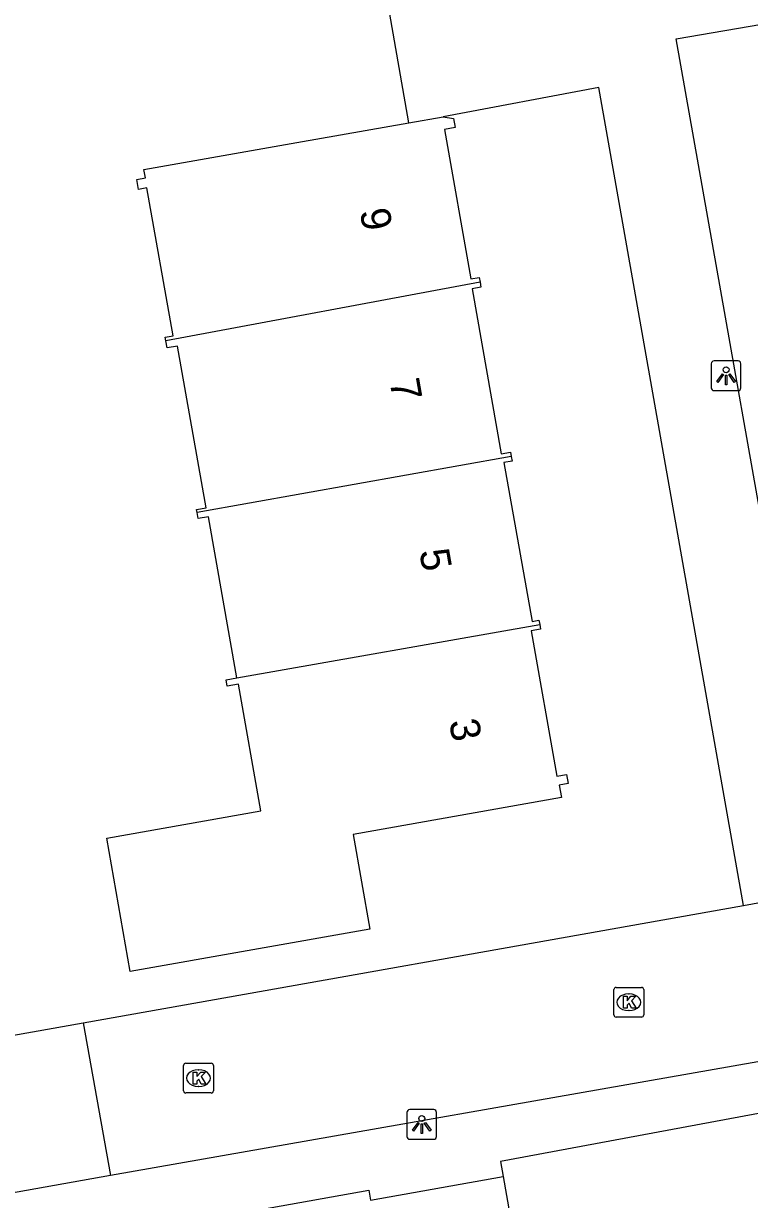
# Model space of a CAD drawing. Extents: x 157793 to 159380, y 380882 to 382313.
# Drawn here: x 158413.29 to 158437.69, y 381333.89 to 381373.42 of the extents above; entities that cross this region are included whole.
import ezdxf

# ---------------------------------------------------------------- set-up
doc = ezdxf.new("R2010")
doc.units = 0
for name, color, linetype in [('IMGEO_Kolk', 7, 'Continuous'), ('IMGEO_Lichtpunt', 7, 'Continuous'), ('IMGEO_Pand', 7, 'Continuous'), ('IMGEO_Pand_nummerreeks', 7, 'Continuous'), ('IMGEO_Rijbaan_lokaal_open', 7, 'Continuous'), ('IMGEO_Voetpad_open', 7, 'Continuous')]:
    doc.layers.add(name, color=color, linetype=linetype)

msp = doc.modelspace()

# ---------------------------------------------------------------- linework, layer by layer
at = {"layer": 'IMGEO_Kolk'}
for p, q in [((158433.209, 381341.022), (158434.061, 381341.022)), ((158433.134, 381340.096), (158433.134, 381340.948)), ((158433.622, 381340.802), (158433.647, 381340.802)), ((158434.135, 381340.948), (158434.135, 381340.096)), ((158433.645, 381340.242), (158433.62, 381340.242)), ((158434.061, 381340.022), (158433.209, 381340.022)), ((158418.669, 381337.546), (158418.669, 381338.398)), ((158418.744, 381338.472), (158419.596, 381338.472)), ((158419.157, 381338.252), (158419.182, 381338.252)), ((158419.67, 381338.398), (158419.67, 381337.546)), ((158419.596, 381337.472), (158418.744, 381337.472)), ((158419.18, 381337.692), (158419.155, 381337.692))]:
    msp.add_line(p, q, dxfattribs=at)
for points in [[(158433.209, 381341.022), (158434.061, 381341.022)], [(158433.134, 381340.096), (158433.134, 381340.948)], [(158433.455, 381340.722), (158433.578, 381340.722), (158433.578, 381340.571), (158433.708, 381340.722), (158433.872, 381340.722), (158433.726, 381340.571), (158433.879, 381340.322), (158433.727, 381340.322), (158433.642, 381340.486), (158433.578, 381340.419), (158433.578, 381340.322), (158433.455, 381340.322), (158433.455, 381340.722)], [(158434.135, 381340.948), (158434.135, 381340.096)], [(158434.061, 381340.022), (158433.209, 381340.022)], [(158418.669, 381337.546), (158418.669, 381338.398)], [(158418.744, 381338.472), (158419.596, 381338.472)], [(158419.67, 381338.398), (158419.67, 381337.546)], [(158418.99, 381338.172), (158419.113, 381338.172), (158419.113, 381338.021), (158419.243, 381338.172), (158419.407, 381338.172), (158419.261, 381338.021), (158419.414, 381337.772), (158419.262, 381337.772), (158419.177, 381337.936), (158419.113, 381337.869), (158419.113, 381337.772), (158418.99, 381337.772), (158418.99, 381338.172)], [(158419.596, 381337.472), (158418.744, 381337.472)]]:
    msp.add_lwpolyline(points, dxfattribs=at)
for centre, start, end in [((158433.211, 381340.946), 91.552, 178.448), ((158433.211, 381340.946), 91.552, 178.448), ((158434.059, 381340.946), 1.552, 88.448), ((158434.059, 381340.946), 1.552, 88.448), ((158433.211, 381340.098), 181.552, 268.448), ((158433.211, 381340.098), 181.552, 268.448), ((158434.059, 381340.098), 271.552, 358.448), ((158434.059, 381340.098), 271.552, 358.448), ((158418.746, 381338.396), 91.552, 178.448), ((158418.746, 381338.396), 91.552, 178.448), ((158419.594, 381338.396), 1.552, 88.448), ((158419.594, 381338.396), 1.552, 88.448), ((158418.746, 381337.548), 181.552, 268.448), ((158418.746, 381337.548), 181.552, 268.448), ((158419.594, 381337.548), 271.552, 358.448), ((158419.594, 381337.548), 271.552, 358.448)]:
    msp.add_arc(centre, 0.0765, start, end, dxfattribs=at)
for centre, major_axis, ratio, start_param, end_param in [((158433.621, 381340.522), (-0.387, 0.002), 0.722429, 4.712389, 7.853982), ((158433.646, 381340.522), (-0.39, 0.002), 0.717154, 1.570796, 4.712389), ((158419.156, 381337.972), (-0.387, 0.002), 0.722429, 4.712389, 7.853982), ((158419.181, 381337.972), (-0.39, 0.002), 0.717154, 1.570796, 4.712389)]:
    msp.add_ellipse(centre, major_axis=major_axis, ratio=ratio, start_param=start_param, end_param=end_param, dxfattribs=at)
at = {"layer": 'IMGEO_Lichtpunt'}
for p, q in [((158436.406, 381361.982), (158436.406, 381361.175)), ((158436.406, 381361.982), (158436.406, 381361.175)), ((158437.308, 381362.077), (158436.5, 381362.077)), ((158437.308, 381362.077), (158436.5, 381362.077)), ((158437.402, 381361.175), (158437.402, 381361.982)), ((158437.402, 381361.175), (158437.402, 381361.982)), ((158436.5, 381361.081), (158437.308, 381361.081)), ((158436.5, 381361.081), (158437.308, 381361.081)), ((158426.175, 381336.817), (158426.175, 381336.01)), ((158426.175, 381336.817), (158426.175, 381336.01)), ((158427.077, 381336.912), (158426.269, 381336.912)), ((158427.077, 381336.912), (158426.269, 381336.912)), ((158427.171, 381336.01), (158427.171, 381336.817)), ((158427.171, 381336.01), (158427.171, 381336.817)), ((158426.269, 381335.916), (158427.077, 381335.916)), ((158426.269, 381335.916), (158427.077, 381335.916))]:
    msp.add_line(p, q, dxfattribs=at)
for points in [[(158436.78, 381361.646), (158436.819, 381361.618), (158436.631, 381361.356), (158436.593, 381361.383), (158436.78, 381361.646)], [(158436.882, 381361.598), (158436.929, 381361.598), (158436.929, 381361.276), (158436.882, 381361.276), (158436.882, 381361.598)], [(158436.992, 381361.618), (158437.03, 381361.645), (158437.217, 381361.383), (158437.178, 381361.355), (158436.992, 381361.618)], [(158426.549, 381336.481), (158426.588, 381336.453), (158426.4, 381336.191), (158426.362, 381336.218), (158426.549, 381336.481)], [(158426.651, 381336.433), (158426.698, 381336.433), (158426.698, 381336.111), (158426.651, 381336.111), (158426.651, 381336.433)], [(158426.761, 381336.453), (158426.799, 381336.48), (158426.986, 381336.218), (158426.947, 381336.19), (158426.761, 381336.453)]]:
    msp.add_lwpolyline(points, dxfattribs=at)
for centre in [(158436.905, 381361.78), (158426.674, 381336.615)]:
    msp.add_circle(centre, 0.0994, dxfattribs=at)
for centre, start, end in [((158436.5, 381361.982), 90, 180), ((158436.5, 381361.982), 90, 180), ((158437.308, 381361.982), 0, 90), ((158437.308, 381361.982), 0, 90), ((158436.5, 381361.175), 180, 270), ((158436.5, 381361.175), 180, 270), ((158437.308, 381361.175), 270, 0), ((158437.308, 381361.175), 270, 360), ((158426.269, 381336.817), 90, 180), ((158426.269, 381336.817), 90, 180), ((158427.077, 381336.817), 0, 90), ((158427.077, 381336.817), 0, 90), ((158426.269, 381336.01), 180, 270), ((158426.269, 381336.01), 180, 270), ((158427.077, 381336.01), 270, 0), ((158427.077, 381336.01), 270, 360)]:
    msp.add_arc(centre, 0.0946, start, end, dxfattribs=at)
at = {"layer": 'IMGEO_Pand'}
for points in [[(158426.243, 381370.08), (158427.398, 381370.284)], [(158427.398, 381370.284), (158427.741, 381370.226), (158427.794, 381369.922), (158427.44, 381369.859), (158428.327, 381364.837), (158428.606, 381364.886), (158428.636, 381364.72)], [(158418.072, 381362.754), (158418.051, 381362.871), (158418.313, 381362.917), (158417.434, 381367.893), (158417.154, 381367.844), (158417.095, 381368.178), (158417.385, 381368.229), (158417.336, 381368.507), (158422.475, 381369.415), (158426.243, 381370.08)], [(158428.636, 381364.72), (158418.072, 381362.754)], [(158428.636, 381364.72), (158428.665, 381364.555), (158428.368, 381364.503), (158429.348, 381358.957), (158429.656, 381359.011), (158429.682, 381358.863)], [(158419.119, 381356.982), (158419.1, 381357.087), (158419.422, 381357.143), (158418.462, 381362.577), (158418.114, 381362.516), (158418.072, 381362.754)], [(158429.682, 381358.863), (158419.119, 381356.982)], [(158429.682, 381358.863), (158429.709, 381358.713), (158429.437, 381358.665), (158430.381, 381353.319), (158430.615, 381353.36), (158430.641, 381353.213)], [(158420.458, 381351.425), (158419.501, 381356.838), (158419.155, 381356.777), (158419.119, 381356.982)], [(158430.641, 381353.213), (158430.667, 381353.063), (158430.351, 381353.007), (158431.213, 381348.125), (158431.536, 381348.182), (158431.591, 381347.872), (158431.295, 381347.82), (158431.369, 381347.4), (158424.37, 381346.164), (158424.932, 381342.983), (158416.874, 381341.56), (158416.083, 381346.042), (158421.27, 381346.958), (158420.517, 381351.218), (158420.135, 381351.15), (158420.098, 381351.362), (158420.458, 381351.425)], [(158420.458, 381351.425), (158430.641, 381353.213)], [(158424.955, 381333.874), (158429.407, 381334.667)], [(158429.407, 381334.667), (158429.942, 381331.665), (158428.969, 381331.491)]]:
    msp.add_lwpolyline(points, dxfattribs=at)
at = {"layer": 'IMGEO_Rijbaan_lokaal_open'}
for points in [[(158437.487, 381343.779), (158443.603, 381344.906)], [(158415.288, 381339.829), (158437.487, 381343.779)], [(158411.869, 381339.221), (158415.288, 381339.829)], [(158415.288, 381339.829), (158416.206, 381334.702)], [(158439.445, 381338.78), (158416.206, 381334.702)], [(158416.206, 381334.702), (158412.765, 381334.08)]]:
    msp.add_lwpolyline(points, dxfattribs=at)
at = {"layer": 'IMGEO_Voetpad_open'}
for points in [[(158426.243, 381370.08), (158425.473, 381374.444)], [(158442.91, 381348.784), (158439.604, 381348.192), (158435.23, 381372.903), (158440.528, 381373.814)], [(158437.487, 381343.779), (158432.629, 381371.271), (158427.398, 381370.284)], [(158439.742, 381337.106), (158429.317, 381335.171), (158429.407, 381334.667)], [(158418.117, 381332.656), (158418.059, 381332.981), (158424.897, 381334.202), (158424.955, 381333.874)]]:
    msp.add_lwpolyline(points, dxfattribs=at)

# ---------------------------------------------------------------- texts
at = {"layer": 'IMGEO_Pand_nummerreeks'}
for s, rotation, p in [('9', 279.926, (158424.587, 381367.125)), ('7', 279.926, (158425.588, 381361.405)), ('5', 279.9234, (158426.589, 381355.685)), ('3', 279.9234, (158427.59, 381349.966))]:
    msp.add_text(s, height=1, rotation=rotation, dxfattribs=at).set_placement(p)

doc.saveas('drawing.dxf')
